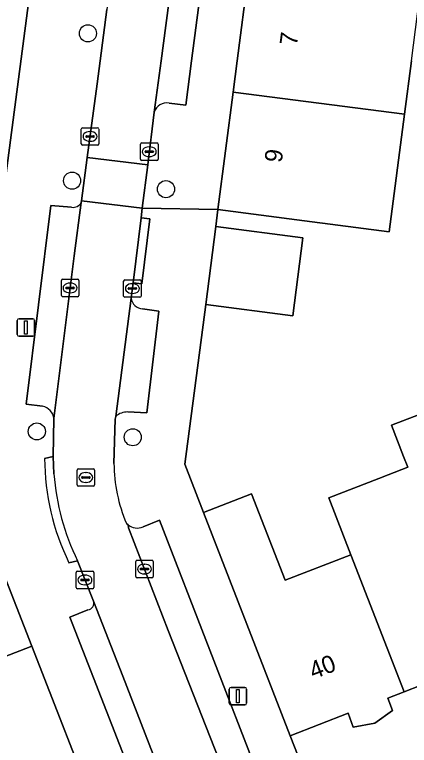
# Model space of a CAD drawing. Extents: x 161692 to 162379, y 380760 to 381678.
# Drawn here: x 161850.58 to 161873.16, y 381210.82 to 381252.64 of the extents above; entities that cross this region are included whole.
import ezdxf

# ---------------------------------------------------------------- set-up
doc = ezdxf.new("R2010")
doc.units = 0
for name, color, linetype in [('IMGEO_Boom', 7, 'Continuous'), ('IMGEO_Erf', 7, 'Continuous'), ('IMGEO_Kolk', 7, 'Continuous'), ('IMGEO_Lichtmast', 7, 'Continuous'), ('IMGEO_Muur', 7, 'Continuous'), ('IMGEO_Pand', 7, 'Continuous'), ('IMGEO_Pand_nummerreeks', 7, 'Continuous'), ('IMGEO_Parkeervlak_open', 7, 'Continuous'), ('IMGEO_Rijbaan_lokaal_open', 7, 'Continuous'), ('IMGEO_Rioolput', 7, 'Continuous'), ('IMGEO_Voetpad_open', 7, 'Continuous')]:
    doc.layers.add(name, color=color, linetype=linetype)

msp = doc.modelspace()

# ---------------------------------------------------------------- linework, layer by layer
at = {"layer": 'IMGEO_Boom'}
for centre in [(161854.778, 381251.568), (161853.87, 381243.137), (161859.242, 381242.649), (161851.855, 381228.786), (161857.341, 381228.451)]:
    msp.add_circle(centre, 0.489, dxfattribs=at)
at = {"layer": 'IMGEO_Erf'}
for points in [[(161847.794, 381226.116), (161851.417, 381253.627), (161846.454, 381254.292)], [(161873.283, 381250), (161872.887, 381246.943), (161872.016, 381240.214), (161867.169, 381240.841), (161862.21, 381241.483), (161862.102, 381240.505), (161867.079, 381239.861), (161866.502, 381235.397), (161861.524, 381236.041), (161860.324, 381226.916), (161861.388, 381224.149), (161864.133, 381225.214), (161866.051, 381220.268), (161869.823, 381221.731), (161868.56, 381224.989), (161871.409, 381226.093), (161871.947, 381226.302), (161873.073, 381226.739), (161872.835, 381227.353), (161872.143, 381229.139), (161874.085, 381229.891)], [(161896.401, 381222.977), (161890.693, 381220.765), (161888.581, 381219.947), (161888.751, 381219.509), (161885.53, 381218.26), (161885.604, 381218.067), (161885.371, 381217.977), (161881.263, 381216.384), (161881.024, 381217), (161879.501, 381216.409), (161876.049, 381215.071), (161876.314, 381214.387), (161875.383, 381213.699), (161874.11, 381213.555), (161873.836, 381214.262), (161872.865, 381213.885), (161871.924, 381213.52), (161872.201, 381212.805), (161871.182, 381212.087), (161869.958, 381211.862), (161869.658, 381212.654), (161866.342, 381211.369), (161867.852, 381207.538), (161977.201, 381250)], [(161848.644, 381215.364), (161851.563, 381216.501), (161849.227, 381222.46)]]:
    msp.add_lwpolyline(points, dxfattribs=at)
at = {"layer": 'IMGEO_Kolk'}
for p, q in [((161854.399, 381245.242), (161854.399, 381246.094)), ((161854.474, 381246.168), (161855.326, 381246.168)), ((161854.887, 381245.948), (161854.912, 381245.948)), ((161855.4, 381246.094), (161855.4, 381245.242)), ((161854.658, 381245.662), (161854.658, 381245.674)), ((161855.096, 381245.625), (161854.698, 381245.625)), ((161854.701, 381245.711), (161855.099, 381245.711)), ((161855.142, 381245.674), (161855.142, 381245.662)), ((161855.326, 381245.168), (161854.474, 381245.168)), ((161854.91, 381245.388), (161854.885, 381245.388)), ((161857.788, 381244.367), (161857.788, 381245.219)), ((161857.863, 381245.293), (161858.715, 381245.293)), ((161858.276, 381245.073), (161858.301, 381245.073)), ((161858.789, 381245.219), (161858.789, 381244.367)), ((161858.047, 381244.787), (161858.047, 381244.799)), ((161858.485, 381244.75), (161858.087, 381244.75)), ((161858.09, 381244.836), (161858.488, 381244.836)), ((161858.531, 381244.799), (161858.531, 381244.787)), ((161858.715, 381244.293), (161857.863, 381244.293)), ((161858.299, 381244.513), (161858.274, 381244.513)), ((161853.332, 381237.498), (161854.184, 381237.498)), ((161853.257, 381236.572), (161853.257, 381237.424)), ((161853.745, 381237.278), (161853.77, 381237.278)), ((161854.258, 381237.424), (161854.258, 381236.572)), ((161856.819, 381236.536), (161856.819, 381237.388)), ((161856.894, 381237.462), (161857.746, 381237.462)), ((161857.307, 381237.242), (161857.332, 381237.242)), ((161857.82, 381237.388), (161857.82, 381236.536)), ((161853.516, 381236.992), (161853.516, 381237.004)), ((161853.954, 381236.955), (161853.556, 381236.955)), ((161853.559, 381237.041), (161853.957, 381237.041)), ((161853.768, 381236.718), (161853.743, 381236.718)), ((161854, 381237.004), (161854, 381236.992)), ((161857.078, 381236.956), (161857.078, 381236.968)), ((161857.516, 381236.919), (161857.118, 381236.919)), ((161857.121, 381237.005), (161857.519, 381237.005)), ((161857.33, 381236.682), (161857.305, 381236.682)), ((161857.562, 381236.968), (161857.562, 381236.956)), ((161854.184, 381236.498), (161853.332, 381236.498)), ((161857.746, 381236.462), (161856.894, 381236.462)), ((161857.512, 381220.482), (161857.512, 381221.334)), ((161857.587, 381221.408), (161858.439, 381221.408)), ((161858, 381221.188), (161858.025, 381221.188)), ((161858.513, 381221.334), (161858.513, 381220.482)), ((161854.183, 381220.786), (161855.035, 381220.786)), ((161857.771, 381220.902), (161857.771, 381220.914)), ((161858.209, 381220.865), (161857.811, 381220.865)), ((161857.814, 381220.951), (161858.212, 381220.951)), ((161858.255, 381220.914), (161858.255, 381220.902)), ((161854.108, 381219.86), (161854.108, 381220.712)), ((161854.596, 381220.566), (161854.621, 381220.566)), ((161855.109, 381220.712), (161855.109, 381219.86)), ((161858.439, 381220.408), (161857.587, 381220.408)), ((161858.023, 381220.628), (161857.998, 381220.628)), ((161854.367, 381220.28), (161854.367, 381220.292)), ((161854.805, 381220.243), (161854.407, 381220.243)), ((161854.41, 381220.329), (161854.808, 381220.329)), ((161854.619, 381220.006), (161854.594, 381220.006)), ((161854.851, 381220.292), (161854.851, 381220.28)), ((161855.035, 381219.786), (161854.183, 381219.786))]:
    msp.add_line(p, q, dxfattribs=at)
for points in [[(161854.399, 381245.242), (161854.399, 381246.094)], [(161854.474, 381246.168), (161855.326, 381246.168)], [(161855.4, 381246.094), (161855.4, 381245.242)], [(161855.326, 381245.168), (161854.474, 381245.168)], [(161857.788, 381244.367), (161857.788, 381245.219)], [(161857.863, 381245.293), (161858.715, 381245.293)], [(161858.789, 381245.219), (161858.789, 381244.367)], [(161858.715, 381244.293), (161857.863, 381244.293)], [(161853.332, 381237.498), (161854.184, 381237.498)], [(161853.257, 381236.572), (161853.257, 381237.424)], [(161854.258, 381237.424), (161854.258, 381236.572)], [(161856.819, 381236.536), (161856.819, 381237.388)], [(161856.894, 381237.462), (161857.746, 381237.462)], [(161857.82, 381237.388), (161857.82, 381236.536)], [(161854.184, 381236.498), (161853.332, 381236.498)], [(161857.746, 381236.462), (161856.894, 381236.462)], [(161857.512, 381220.482), (161857.512, 381221.334)], [(161857.587, 381221.408), (161858.439, 381221.408)], [(161858.513, 381221.334), (161858.513, 381220.482)], [(161854.183, 381220.786), (161855.035, 381220.786)], [(161854.108, 381219.86), (161854.108, 381220.712)], [(161855.109, 381220.712), (161855.109, 381219.86)], [(161858.439, 381220.408), (161857.587, 381220.408)], [(161855.035, 381219.786), (161854.183, 381219.786)]]:
    msp.add_lwpolyline(points, dxfattribs=at)
for centre, radius, start, end in [((161854.476, 381246.092), 0.0765, 91.552, 178.448), ((161854.476, 381246.092), 0.0765, 91.552, 178.448), ((161855.324, 381246.092), 0.0765, 1.552, 88.448), ((161855.324, 381246.092), 0.0765, 1.552, 88.448), ((161854.698, 381245.671), 0.0403, 85.8775, 175.7526), ((161854.695, 381245.661), 0.0366, 178.938, 274.7102), ((161855.099, 381245.668), 0.043, 264.8664, 352.4533), ((161855.103, 381245.673), 0.0386, 1.7309, 96.639), ((161854.476, 381245.244), 0.0765, 181.552, 268.448), ((161854.476, 381245.244), 0.0765, 181.552, 268.448), ((161855.324, 381245.244), 0.0765, 271.552, 358.448), ((161855.324, 381245.244), 0.0765, 271.552, 358.448), ((161857.865, 381245.217), 0.0765, 91.552, 178.448), ((161857.865, 381245.217), 0.0765, 91.552, 178.448), ((161858.713, 381245.217), 0.0765, 1.552, 88.448), ((161858.713, 381245.217), 0.0765, 1.552, 88.448), ((161858.087, 381244.796), 0.0403, 85.8775, 175.7526), ((161858.084, 381244.786), 0.0366, 178.938, 274.7102), ((161858.488, 381244.793), 0.043, 264.8664, 352.4533), ((161858.492, 381244.798), 0.0386, 1.7309, 96.639), ((161857.865, 381244.369), 0.0765, 181.552, 268.448), ((161857.865, 381244.369), 0.0765, 181.552, 268.448), ((161858.713, 381244.369), 0.0765, 271.552, 358.448), ((161858.713, 381244.369), 0.0765, 271.552, 358.448), ((161853.334, 381237.422), 0.0765, 91.552, 178.448), ((161853.334, 381237.422), 0.0765, 91.552, 178.448), ((161854.182, 381237.422), 0.0765, 1.552, 88.448), ((161854.182, 381237.422), 0.0765, 1.552, 88.448), ((161856.896, 381237.386), 0.0765, 91.552, 178.448), ((161856.896, 381237.386), 0.0765, 91.552, 178.448), ((161857.744, 381237.386), 0.0765, 1.552, 88.448), ((161857.744, 381237.386), 0.0765, 1.552, 88.448), ((161853.556, 381237.001), 0.0403, 85.8775, 175.7526), ((161853.553, 381236.991), 0.0366, 178.938, 274.7102), ((161853.957, 381236.998), 0.043, 264.8664, 352.4533), ((161853.961, 381237.003), 0.0386, 1.7309, 96.639), ((161857.118, 381236.965), 0.0403, 85.8775, 175.7526), ((161857.115, 381236.955), 0.0366, 178.938, 274.7102), ((161857.519, 381236.962), 0.043, 264.8664, 352.4533), ((161857.523, 381236.967), 0.0386, 1.7309, 96.639), ((161853.334, 381236.574), 0.0765, 181.552, 268.448), ((161853.334, 381236.574), 0.0765, 181.552, 268.448), ((161854.182, 381236.574), 0.0765, 271.552, 358.448), ((161854.182, 381236.574), 0.0765, 271.552, 358.448), ((161856.896, 381236.538), 0.0765, 181.552, 268.448), ((161856.896, 381236.538), 0.0765, 181.552, 268.448), ((161857.744, 381236.538), 0.0765, 271.552, 358.448), ((161857.744, 381236.538), 0.0765, 271.552, 358.448), ((161857.589, 381221.332), 0.0765, 91.552, 178.448), ((161857.589, 381221.332), 0.0765, 91.552, 178.448), ((161858.437, 381221.332), 0.0765, 1.552, 88.448), ((161858.437, 381221.332), 0.0765, 1.552, 88.448), ((161854.185, 381220.71), 0.0765, 91.552, 178.448), ((161854.185, 381220.71), 0.0765, 91.552, 178.448), ((161855.033, 381220.71), 0.0765, 1.552, 88.448), ((161855.033, 381220.71), 0.0765, 1.552, 88.448), ((161857.811, 381220.911), 0.0403, 85.8775, 175.7526), ((161857.808, 381220.901), 0.0366, 178.938, 274.7102), ((161858.212, 381220.908), 0.043, 264.8664, 352.4533), ((161858.216, 381220.913), 0.0386, 1.7309, 96.639), ((161857.589, 381220.484), 0.0765, 181.552, 268.448), ((161857.589, 381220.484), 0.0765, 181.552, 268.448), ((161858.437, 381220.484), 0.0765, 271.552, 358.448), ((161858.437, 381220.484), 0.0765, 271.552, 358.448), ((161854.407, 381220.289), 0.0403, 85.8775, 175.7526), ((161854.404, 381220.279), 0.0366, 178.938, 274.7102), ((161854.808, 381220.286), 0.043, 264.8664, 352.4533), ((161854.812, 381220.291), 0.0386, 1.7309, 96.639), ((161854.185, 381219.862), 0.0765, 181.552, 268.448), ((161854.185, 381219.862), 0.0765, 181.552, 268.448), ((161855.033, 381219.862), 0.0765, 271.552, 358.448), ((161855.033, 381219.862), 0.0765, 271.552, 358.448)]:
    msp.add_arc(centre, radius, start, end, dxfattribs=at)
for centre, major_axis, ratio, start_param, end_param in [((161854.886, 381245.668), (-0.387, 0.002), 0.722429, 4.712389, 7.853982), ((161854.911, 381245.668), (-0.39, 0.002), 0.717154, 1.570796, 4.712389), ((161858.275, 381244.793), (-0.387, 0.002), 0.722429, 4.712389, 7.853982), ((161858.3, 381244.793), (-0.39, 0.002), 0.717154, 1.570796, 4.712389), ((161853.744, 381236.998), (-0.387, 0.002), 0.722429, 4.712389, 7.853982), ((161853.769, 381236.998), (-0.39, 0.002), 0.717154, 1.570796, 4.712389), ((161857.306, 381236.962), (-0.387, 0.002), 0.722429, 4.712389, 7.853982), ((161857.331, 381236.962), (-0.39, 0.002), 0.717154, 1.570796, 4.712389), ((161857.999, 381220.908), (-0.387, 0.002), 0.722429, 4.712389, 7.853982), ((161858.024, 381220.908), (-0.39, 0.002), 0.717154, 1.570796, 4.712389), ((161854.595, 381220.286), (-0.387, 0.002), 0.722429, 4.712389, 7.853982), ((161854.62, 381220.286), (-0.39, 0.002), 0.717154, 1.570796, 4.712389)]:
    msp.add_ellipse(centre, major_axis=major_axis, ratio=ratio, start_param=start_param, end_param=end_param, dxfattribs=at)
at = {"layer": 'IMGEO_Lichtmast'}
for p, q in [((161850.738, 381234.336), (161850.738, 381235.136)), ((161850.738, 381235.136), (161850.738, 381234.336)), ((161850.838, 381235.236), (161851.628, 381235.236)), ((161851.628, 381235.236), (161850.838, 381235.236)), ((161851.728, 381235.136), (161851.728, 381234.336)), ((161851.728, 381234.336), (161851.728, 381235.136)), ((161851.628, 381234.236), (161850.838, 381234.236)), ((161850.838, 381234.236), (161851.628, 381234.236)), ((161862.964, 381214.135), (161863.754, 381214.135)), ((161863.754, 381214.135), (161862.964, 381214.135)), ((161862.864, 381213.235), (161862.864, 381214.035)), ((161862.864, 381214.035), (161862.864, 381213.235)), ((161863.854, 381214.035), (161863.854, 381213.235)), ((161863.854, 381213.235), (161863.854, 381214.035)), ((161863.754, 381213.135), (161862.964, 381213.135)), ((161862.964, 381213.135), (161863.754, 381213.135))]:
    msp.add_line(p, q, dxfattribs=at)
for points in [[(161851.158, 381235.111), (161851.308, 381235.111), (161851.308, 381234.361), (161851.158, 381234.361), (161851.158, 381235.111)], [(161863.284, 381214.01), (161863.434, 381214.01), (161863.434, 381213.26), (161863.284, 381213.26), (161863.284, 381214.01)]]:
    msp.add_lwpolyline(points, dxfattribs=at)
for centre, start, end in [((161850.838, 381235.136), 90, 180), ((161850.838, 381235.136), 90, 180), ((161851.628, 381235.136), 0, 90), ((161851.628, 381235.136), 360, 90), ((161850.838, 381234.336), 180, 270), ((161850.838, 381234.336), 180, 270), ((161851.628, 381234.336), 270, 0), ((161851.628, 381234.336), 270, 0), ((161862.964, 381214.035), 90, 180), ((161862.964, 381214.035), 90, 180), ((161863.754, 381214.035), 0, 90), ((161863.754, 381214.035), 360, 90), ((161862.964, 381213.235), 180, 270), ((161862.964, 381213.235), 180, 270), ((161863.754, 381213.235), 270, 0), ((161863.754, 381213.235), 270, 0)]:
    msp.add_arc(centre, 0.1, start, end, dxfattribs=at)
at = {"layer": 'IMGEO_Muur'}
for points in [[(161861.524, 381236.041), (161860.324, 381226.916), (161861.388, 381224.149)], [(161849.227, 381222.46), (161851.563, 381216.501)]]:
    msp.add_lwpolyline(points, dxfattribs=at)
at = {"layer": 'IMGEO_Pand'}
for points in [[(161872.887, 381246.943), (161873.283, 381250), (161873.749, 381253.597), (161868.901, 381254.224), (161863.942, 381254.866), (161863.312, 381250), (161863.08, 381248.208)], [(161872.887, 381246.943), (161863.08, 381248.208), (161862.21, 381241.483), (161867.169, 381240.841), (161872.016, 381240.214)], [(161861.524, 381236.041), (161866.502, 381235.397), (161867.079, 381239.861), (161862.102, 381240.505)], [(161874.398, 381229.081), (161874.085, 381229.891), (161872.143, 381229.139), (161872.835, 381227.353), (161873.073, 381226.739), (161871.947, 381226.302), (161871.409, 381226.093), (161868.56, 381224.989), (161869.823, 381221.731), (161872.865, 381213.885), (161873.836, 381214.262), (161874.11, 381213.555), (161875.383, 381213.699), (161876.314, 381214.387), (161876.049, 381215.071), (161879.501, 381216.409), (161875.321, 381227.198), (161875.153, 381227.133), (161874.927, 381227.717), (161874.774, 381228.111)], [(161869.823, 381221.731), (161866.051, 381220.268), (161864.133, 381225.214), (161861.388, 381224.149), (161866.342, 381211.369), (161869.658, 381212.654), (161869.958, 381211.862), (161871.182, 381212.087), (161872.201, 381212.805), (161871.924, 381213.52), (161872.865, 381213.885)], [(161849.88, 381204.999), (161851.844, 381205.764), (161852.7, 381205.388), (161855.472, 381206.468), (161851.563, 381216.501), (161848.644, 381215.364), (161847.245, 381218.956), (161844.815, 381218.009)]]:
    msp.add_lwpolyline(points, close=True, dxfattribs=at)
at = {"layer": 'IMGEO_Parkeervlak_open'}
for points in [[(161862.265, 381275.153), (161862.134, 381274.643), (161860.42, 381260.992), (161858.96, 381250), (161858.57, 381247.065)], [(161859.421, 381247.567), (161860.373, 381247.451), (161860.706, 381250), (161863.916, 381274.562), (161862.723, 381274.73)], [(161853.845, 381241.612), (161852.652, 381241.717), (161851.241, 381230.344), (161852.18, 381230.227)], [(161852.831, 381229.52), (161853.987, 381238.833), (161854.395, 381241.884)], [(161857.252, 381236.412), (161856.379, 381229.649)], [(161857.055, 381229.899), (161858.147, 381229.858), (161858.834, 381235.659), (161857.907, 381235.801)], [(161863.582, 381208.478), (161864.624, 381208.831), (161858.869, 381223.699), (161857.929, 381223.32)], [(161857.07, 381223.441), (161857.093, 381223.274), (161859.374, 381217.399), (161863.218, 381207.613)], [(161859.567, 381207.59), (161856.783, 381214.783), (161855.087, 381219.078)], [(161854.781, 381218.566), (161853.739, 381218.162), (161857.929, 381207.399), (161858.793, 381207.74)]]:
    msp.add_lwpolyline(points, dxfattribs=at)
for centre, radius, start, end in [((161859.259, 381246.869), 0.717, 76.9576, 164.1146), ((161853.913, 381242.167), 0.559, 263.0392, 329.5898), ((161857.93, 381236.483), 0.682, 185.9393, 268.0418), ((161852.028, 381229.434), 0.808, 6.125, 79.1523), ((161857.035, 381228.915), 0.984, 88.8163, 131.7748), ((161857.6, 381224.093), 0.84, 230.897, 293.067), ((161854.721, 381218.949), 0.388, 278.8599, 19.4102)]:
    msp.add_arc(centre, radius, start, end, dxfattribs=at)
at = {"layer": 'IMGEO_Rijbaan_lokaal_open'}
for points in [[(161858.195, 381244.036), (161858.57, 381247.065), (161858.96, 381250), (161860.42, 381260.992), (161862.134, 381274.643), (161862.265, 381275.153), (161858.749, 381275.573), (161857.438, 381265.283), (161855.851, 381252.935), (161855.473, 381250), (161855.304, 381248.682), (161854.74, 381244.464)], [(161858.195, 381244.036), (161854.74, 381244.464), (161854.409, 381241.986), (161857.888, 381241.555)]]:
    msp.add_lwpolyline(points, close=True, dxfattribs=at)
for points in [[(161856.268, 381226.959), (161856.328, 381229.484), (161856.379, 381229.649), (161857.252, 381236.412), (161857.361, 381237.294), (161857.822, 381241.017), (161857.888, 381241.555), (161854.409, 381241.986), (161854.395, 381241.884), (161853.987, 381238.833), (161852.831, 381229.52), (161852.787, 381227.356), (161852.827, 381226.352)], [(161854.176, 381221.385), (161855.087, 381219.078), (161856.783, 381214.783), (161859.567, 381207.59), (161860.289, 381205.724), (161863.463, 381206.988), (161863.218, 381207.613), (161859.374, 381217.399), (161857.093, 381223.274), (161857.07, 381223.441), (161856.981, 381223.525)]]:
    msp.add_lwpolyline(points, dxfattribs=at)
for centre, radius, start, end in [((161865.082, 381226.998), 8.814, 180.2532, 203.2061), ((161867.004, 381227.536), 14.226, 184.7726, 205.6165)]:
    msp.add_arc(centre, radius, start, end, dxfattribs=at)
at = {"layer": 'IMGEO_Rioolput'}
for p, q in [((161854.234, 381226.65), (161855.086, 381226.65)), ((161854.159, 381225.724), (161854.159, 381226.576)), ((161854.647, 381226.43), (161854.672, 381226.43)), ((161855.16, 381226.576), (161855.16, 381225.724)), ((161854.418, 381226.144), (161854.418, 381226.156)), ((161854.856, 381226.107), (161854.458, 381226.107)), ((161854.461, 381226.193), (161854.859, 381226.193)), ((161854.67, 381225.87), (161854.645, 381225.87)), ((161854.902, 381226.156), (161854.902, 381226.144)), ((161855.086, 381225.65), (161854.234, 381225.65))]:
    msp.add_line(p, q, dxfattribs=at)
for points in [[(161854.234, 381226.65), (161855.086, 381226.65)], [(161854.159, 381225.724), (161854.159, 381226.576)], [(161855.16, 381226.576), (161855.16, 381225.724)], [(161855.086, 381225.65), (161854.234, 381225.65)]]:
    msp.add_lwpolyline(points, dxfattribs=at)
for centre, radius, start, end in [((161854.236, 381226.574), 0.0765, 91.552, 178.448), ((161854.236, 381226.574), 0.0765, 91.552, 178.448), ((161855.084, 381226.574), 0.0765, 1.552, 88.448), ((161855.084, 381226.574), 0.0765, 1.552, 88.448), ((161854.458, 381226.153), 0.0403, 85.8775, 175.7526), ((161854.455, 381226.143), 0.0366, 178.938, 274.7102), ((161854.859, 381226.15), 0.043, 264.8664, 352.4533), ((161854.863, 381226.155), 0.0386, 1.7309, 96.639), ((161854.236, 381225.726), 0.0765, 181.552, 268.448), ((161854.236, 381225.726), 0.0765, 181.552, 268.448), ((161855.084, 381225.726), 0.0765, 271.552, 358.448), ((161855.084, 381225.726), 0.0765, 271.552, 358.448)]:
    msp.add_arc(centre, radius, start, end, dxfattribs=at)
for centre, major_axis, ratio, start_param, end_param in [((161854.646, 381226.15), (-0.387, 0.002), 0.722429, 4.712389, 7.853982), ((161854.671, 381226.15), (-0.39, 0.002), 0.717154, 1.570796, 4.712389)]:
    msp.add_ellipse(centre, major_axis=major_axis, ratio=ratio, start_param=start_param, end_param=end_param, dxfattribs=at)
at = {"layer": 'IMGEO_Voetpad_open'}
for points in [[(161859.797, 381288.563), (161858.769, 381288.718), (161860.014, 381299.613), (161861.491, 381310.444), (161859.366, 381312.667), (161857.595, 381299.195), (161856.876, 381293.56), (161856.679, 381293.585), (161855.69, 381286.076), (161851.558, 381254.696), (161851.417, 381253.627), (161847.794, 381226.116), (161849.227, 381222.46), (161851.563, 381216.501), (161855.472, 381206.468), (161856.733, 381203.329), (161860.289, 381205.724), (161859.567, 381207.59)], [(161858.57, 381247.065), (161858.195, 381244.036), (161857.888, 381241.555), (161862.21, 381241.483), (161863.08, 381248.208), (161863.312, 381250), (161863.942, 381254.866), (161867.57, 381281.964), (161868.119, 381286.163), (161868.93, 381292.005), (161870.842, 381306.622)], [(161862.723, 381274.73), (161863.916, 381274.562), (161860.706, 381250), (161860.373, 381247.451), (161859.421, 381247.567)], [(161854.395, 381241.884), (161854.409, 381241.986), (161854.74, 381244.464), (161855.304, 381248.682), (161855.473, 381250), (161855.851, 381252.935)], [(161852.18, 381230.227), (161851.241, 381230.344), (161852.652, 381241.717), (161853.845, 381241.612)], [(161860.324, 381226.916), (161861.524, 381236.041), (161862.102, 381240.505), (161862.21, 381241.483), (161857.888, 381241.555), (161857.822, 381241.017), (161858.318, 381240.957), (161857.857, 381237.234), (161857.361, 381237.294), (161857.252, 381236.412)], [(161857.907, 381235.801), (161858.834, 381235.659), (161858.147, 381229.858), (161857.055, 381229.899)], [(161856.379, 381229.649), (161856.328, 381229.484), (161856.268, 381226.959)], [(161852.301, 381227.242), (161852.787, 381227.356), (161852.831, 381229.52)], [(161852.827, 381226.352), (161852.787, 381227.356), (161852.301, 381227.242)], [(161863.218, 381207.613), (161863.463, 381206.988), (161867.852, 381207.538), (161866.342, 381211.369), (161861.388, 381224.149), (161860.324, 381226.916)], [(161857.929, 381223.32), (161858.869, 381223.699), (161864.624, 381208.831), (161863.582, 381208.478)], [(161856.981, 381223.525), (161857.07, 381223.441)], [(161853.69, 381221.271), (161854.176, 381221.385)], [(161855.087, 381219.078), (161854.176, 381221.385), (161853.69, 381221.271)], [(161853.739, 381218.162), (161854.781, 381218.566)], [(161858.793, 381207.74), (161857.929, 381207.399), (161853.739, 381218.162)]]:
    msp.add_lwpolyline(points, dxfattribs=at)
msp.add_lwpolyline([(161857.822, 381241.017), (161857.361, 381237.294), (161857.857, 381237.234), (161858.318, 381240.957)], close=True, dxfattribs=at)
for centre, radius, start, end in [((161859.259, 381246.869), 0.717, 76.9576, 164.1146), ((161853.913, 381242.167), 0.559, 263.0392, 329.5898), ((161857.93, 381236.483), 0.682, 185.9393, 268.0418), ((161852.028, 381229.434), 0.808, 6.125, 79.1523), ((161857.035, 381228.915), 0.984, 88.8163, 131.7748), ((161866.107, 381227.307), 13.806, 180.2681, 205.9229), ((161866.107, 381227.307), 13.806, 180.2681, 205.9229), ((161865.082, 381226.998), 8.814, 180.2532, 203.2061), ((161867.004, 381227.536), 14.226, 184.7726, 205.6165), ((161857.6, 381224.093), 0.84, 230.897, 293.067), ((161854.721, 381218.949), 0.388, 278.8599, 19.4102)]:
    msp.add_arc(centre, radius, start, end, dxfattribs=at)

# ---------------------------------------------------------------- texts
at = {"layer": 'IMGEO_Pand_nummerreeks'}
for s, rotation, p in [('7', 82.6259, (161866.727, 381250.826)), ('9', 82.6259, (161865.861, 381244.135)), ('40', 21.1153, (161867.672, 381214.584))]:
    msp.add_text(s, height=1, rotation=rotation, dxfattribs=at).set_placement(p)

doc.saveas('drawing.dxf')
